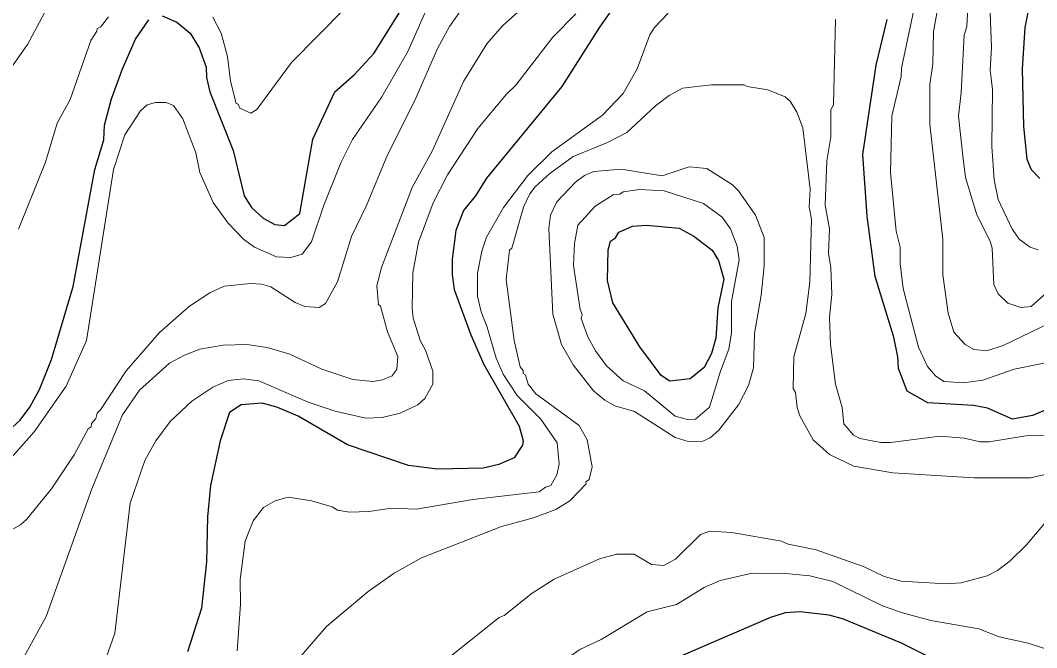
# Model space of a CAD drawing. Extents: x 598.3 to 623.2, y 6902.2 to 6930.1.
# Drawn here: x 612.859 to 614.303, y 6922.807 to 6923.698 of the extents above; entities that cross this region are included whole.
import ezdxf

# ---------------------------------------------------------------- set-up
doc = ezdxf.new("R2010")
doc.units = 0
doc.header["$LTSCALE"] = 0.032
doc.layers.add('1', color=7, linetype='Continuous', lineweight=25)
doc.layers.add('2', color=7, linetype='Continuous', lineweight=13)

msp = doc.modelspace()

# ---------------------------------------------------------------- linework, layer by layer
at = {"layer": '1'}
for points in [[(614.0626, 6924.1899), (614.0833, 6924.1843), (614.1254, 6924.1631), (614.1636, 6924.131), (614.2266, 6924.0492), (614.2433, 6924.023), (614.2729, 6923.9603), (614.2877, 6923.8966), (614.2941, 6923.7947), (614.291, 6923.7725), (614.2909, 6923.7088), (614.2868, 6923.6877), (614.2829, 6923.6288), (614.2845, 6923.5469), (614.2894, 6923.5007), (614.2954, 6923.4861), (614.3081, 6923.4729)], [(613.0605, 6923.7042), (613.0815, 6923.6953), (613.1003, 6923.6796), (613.1131, 6923.6589), (613.1234, 6923.6311), (613.1237, 6923.6165), (613.1284, 6923.5961), (613.1617, 6923.5129), (613.1774, 6923.4485), (613.1878, 6923.432), (613.204, 6923.4167), (613.221, 6923.4079), (613.2347, 6923.4065), (613.2563, 6923.4234), (613.275, 6923.5291), (613.3062, 6923.5961), (613.3336, 6923.6204), (613.3613, 6923.6506), (613.4354, 6923.7693)], [(613.7277, 6923.7531), (613.6823, 6923.6883), (613.6287, 6923.6039), (613.5217, 6923.4736), (613.5057, 6923.4484), (613.4889, 6923.4277), (613.478, 6923.3992), (613.4726, 6923.3585), (613.4726, 6923.3364), (613.4758, 6923.3154), (613.4991, 6923.2512), (613.5178, 6923.2088), (613.568, 6923.1214), (613.5736, 6923.1002), (613.5729, 6923.0944), (613.5607, 6923.0761), (613.539, 6923.067), (613.5167, 6923.0615), (613.4519, 6923.06), (613.4105, 6923.0655), (613.3241, 6923.0949), (613.2539, 6923.1356), (613.2237, 6923.1482), (613.2029, 6923.1538), (613.173, 6923.1514), (613.1562, 6923.1409), (613.143, 6923.1004), (613.1292, 6923.0369), (613.1252, 6922.9923), (613.1236, 6922.9284), (613.1164, 6922.8627), (613.0966, 6922.8006)], [(612.8425, 6923.1146), (612.8591, 6923.13), (612.8728, 6923.1484), (612.8864, 6923.1732), (612.9032, 6923.2162), (612.9343, 6923.3196), (612.965, 6923.486), (612.9779, 6923.5278), (612.9788, 6923.5491), (612.9888, 6923.5864), (613.0043, 6923.6291), (613.0229, 6923.6712), (613.0417, 6923.6983)], [(614.363, 6923.1641), (614.2977, 6923.1362), (614.2692, 6923.1314), (614.2335, 6923.1467), (614.2135, 6923.1505), (614.1487, 6923.1546), (614.1193, 6923.1708), (614.1071, 6923.2031), (614.1063, 6923.2196), (614.1002, 6923.2479), (614.0739, 6923.3338), (614.0626, 6923.4196), (614.0562, 6923.5074), (614.0754, 6923.6339), (614.091, 6923.6992)], [(614.1568, 6922.7902), (614.1115, 6922.8129), (614.0289, 6922.8469), (614.0085, 6922.8528), (613.9668, 6922.8575), (613.946, 6922.8559), (613.925, 6922.8494), (613.6976, 6922.7512)]]:
    msp.add_lwpolyline(points, dxfattribs=at)
msp.add_lwpolyline([(613.7012, 6923.2965), (613.6935, 6923.3283), (613.6943, 6923.372), (613.698, 6923.3842), (613.7051, 6923.3889), (613.7095, 6923.3969), (613.7289, 6923.4054), (613.7491, 6923.407), (613.7952, 6923.4024), (613.8163, 6923.3911), (613.8424, 6923.3715), (613.8512, 6923.3565), (613.8587, 6923.3303), (613.8505, 6923.2895), (613.8473, 6923.2461), (613.8413, 6923.2243), (613.8307, 6923.2047), (613.8108, 6923.1887), (613.782, 6923.1854), (613.7699, 6923.1933), (613.7393, 6923.234)], close=True, dxfattribs=at)
at = {"layer": '2'}
for points in [[(613.1207, 6923.8767), (613.0925, 6923.8864), (613.0619, 6923.9091), (613.0491, 6923.9139), (613.0406, 6923.9139), (613.017, 6923.9003), (612.9967, 6923.8825), (612.9614, 6923.8349), (612.8693, 6923.6636), (612.8331, 6923.6123)], [(612.8247, 6922.9618), (612.8592, 6922.981), (612.868, 6922.9888), (612.9033, 6923.0322), (612.9357, 6923.0807), (612.9554, 6923.1173), (612.9598, 6923.1204), (612.9601, 6923.1251), (612.9662, 6923.1323), (612.9682, 6923.1399), (612.9731, 6923.1443), (613.0095, 6923.1999), (613.0571, 6923.2541), (613.0996, 6923.2916), (613.1282, 6923.3107), (613.1489, 6923.3203), (613.1861, 6923.3238), (613.2016, 6923.323), (613.2149, 6923.319), (613.2499, 6923.2971), (613.2634, 6923.2913), (613.2837, 6923.2897), (613.293, 6923.2957), (613.3096, 6923.3265), (613.3295, 6923.3908), (613.3508, 6923.4349), (613.3809, 6923.5065), (613.4196, 6923.5839), (613.4517, 6923.6579), (613.4692, 6923.6889), (613.5303, 6923.7763)], [(614.2075, 6923.7518), (614.2043, 6923.6891), (614.2003, 6923.6767), (614.1961, 6923.5952), (614.1921, 6923.5618), (614.1986, 6923.5054), (614.2021, 6923.4747), (614.2183, 6923.4213), (614.2373, 6923.384), (614.2402, 6923.374), (614.2424, 6923.3224), (614.2489, 6923.3091), (614.2623, 6923.2959), (614.2807, 6923.2898), (614.2957, 6923.2915), (614.3388, 6923.3296)], [(613.1328, 6923.7021), (613.1447, 6923.6798), (613.1535, 6923.6463), (613.1578, 6923.6115), (613.1656, 6923.5798), (613.1689, 6923.5785), (613.1711, 6923.573), (613.1865, 6923.5659), (613.1952, 6923.5712), (613.2444, 6923.6381), (613.3201, 6923.7145)], [(614.349, 6923.2807), (614.2559, 6923.2358), (614.2326, 6923.2283), (614.2142, 6923.23), (614.2017, 6923.2374), (614.1855, 6923.2546), (614.1775, 6923.282), (614.1701, 6923.3361), (614.1702, 6923.3871), (614.1516, 6923.5504), (614.1517, 6923.6065), (614.1557, 6923.636), (614.1566, 6923.6818), (614.1629, 6923.7154)], [(612.8388, 6923.0681), (612.879, 6923.1131), (612.9244, 6923.1781), (612.9529, 6923.2431), (612.9916, 6923.4857), (613.0074, 6923.5351), (613.03, 6923.5692), (613.0395, 6923.5778), (613.0513, 6923.5813), (613.0664, 6923.5813), (613.0769, 6923.5768), (613.09, 6923.5577), (613.1083, 6923.5098), (613.1142, 6923.4815), (613.1331, 6923.439), (613.1545, 6923.4095), (613.1767, 6923.3865), (613.1919, 6923.3754), (613.2233, 6923.362), (613.2437, 6923.3611), (613.2594, 6923.3657), (613.2729, 6923.383), (613.2902, 6923.4353), (613.3145, 6923.4952), (613.3313, 6923.5287), (613.3728, 6923.5891), (613.4099, 6923.6535), (613.4339, 6923.7081)], [(612.8563, 6923.4013), (612.8949, 6923.4964), (612.9114, 6923.5519), (612.9297, 6923.5854), (612.9595, 6923.6692), (612.968, 6923.6822), (612.9683, 6923.6862), (612.9728, 6923.688), (612.9843, 6923.7027)], [(613.5709, 6923.7136), (613.5441, 6923.69), (613.5219, 6923.6646), (613.4889, 6923.6109), (613.4447, 6923.5127), (613.4159, 6923.4601), (613.3723, 6923.3469), (613.3657, 6923.3208), (613.3681, 6923.2941), (613.3707, 6923.2916), (613.3807, 6923.2552), (613.3955, 6923.2202), (613.394, 6923.2021), (613.3875, 6923.1929), (613.374, 6923.1869), (613.3606, 6923.1846), (613.3318, 6923.1875), (613.2877, 6923.2021), (613.242, 6923.2236), (613.2097, 6923.2331), (613.1809, 6923.2371), (613.1473, 6923.2363), (613.1142, 6923.2308), (613.0922, 6923.2222), (613.0713, 6923.2108), (613.0283, 6923.1726), (613.0045, 6923.1374), (612.9608, 6923.0322), (612.896, 6922.8509), (612.8611, 6922.7877)], [(612.9782, 6922.784), (612.9933, 6922.8271), (613.0153, 6923.0119), (613.036, 6923.0726), (613.0516, 6923.1003), (613.0719, 6923.1281), (613.103, 6923.1566), (613.1327, 6923.1769), (613.1544, 6923.1861), (613.1764, 6923.1886), (613.1981, 6923.1857), (613.2683, 6923.1552), (613.3065, 6923.1424), (613.35, 6923.1328), (613.3735, 6923.1336), (613.3989, 6923.1397), (613.4242, 6923.1518), (613.434, 6923.1607), (613.4455, 6923.1807), (613.4451, 6923.1992), (613.4348, 6923.229), (613.4276, 6923.2422), (613.4175, 6923.2746), (613.4158, 6923.2891), (613.4167, 6923.3389), (613.425, 6923.3827), (613.4456, 6923.4385), (613.4663, 6923.4782), (613.5091, 6923.5442), (613.5498, 6923.5928), (613.5631, 6923.6056), (613.6159, 6923.6737), (613.6485, 6923.7072)], [(613.7797, 6923.7079), (613.7605, 6923.6878)], [(614.1289, 6923.7126), (614.1112, 6923.6298), (614.111, 6923.6179), (614.0974, 6923.5615), (614.0959, 6923.4818), (614.1039, 6923.3983), (614.1095, 6923.3756), (614.1096, 6923.3523), (614.1136, 6923.3167), (614.1353, 6923.2337), (614.1483, 6923.2061), (614.1597, 6923.1927), (614.1716, 6923.1845), (614.1992, 6923.183), (614.2268, 6923.1867), (614.2712, 6923.2023), (614.3278, 6923.2136)], [(614.2374, 6923.7087), (614.2391, 6923.6594), (614.2375, 6923.6272), (614.2406, 6923.5996), (614.2398, 6923.5184), (614.2431, 6923.4711), (614.2489, 6923.4431), (614.2685, 6923.401), (614.2792, 6923.3865), (614.2941, 6923.3756), (614.3055, 6923.3716)], [(613.7605, 6923.6878), (613.7535, 6923.677), (613.7358, 6923.6287), (613.7159, 6923.5939), (613.6863, 6923.5631), (613.6146, 6923.5111), (613.5801, 6923.4775), (613.5458, 6923.4317), (613.5216, 6923.3897), (613.5151, 6923.3698), (613.509, 6923.3386), (613.509, 6923.3058), (613.514, 6923.2839), (613.5227, 6923.2621), (613.5353, 6923.2179), (613.5451, 6923.195), (613.5651, 6923.1646), (613.5987, 6923.131), (613.6219, 6923.0977), (613.6246, 6923.0675), (613.6215, 6923.0521), (613.6129, 6923.037), (613.6053, 6923.0347), (613.5963, 6923.0282), (613.5022, 6923.017), (613.4221, 6923.0033), (613.3864, 6923.0048), (613.3542, 6922.9999), (613.327, 6922.999), (613.3098, 6923.0017), (613.3024, 6923.0065), (613.2731, 6923.0152), (613.2396, 6923.0202), (613.2211, 6923.0151), (613.2046, 6923.0055), (613.1898, 6922.9868), (613.1786, 6922.9577), (613.1714, 6922.9034), (613.1721, 6922.8677), (613.1673, 6922.8019)], [(614.3298, 6923.1086), (614.2882, 6923.1077), (614.2359, 6923.0988), (614.223, 6923.0988), (614.2005, 6923.1044), (614.1656, 6923.1069), (614.0956, 6923.098), (614.0819, 6923.0981), (614.0521, 6923.1037), (614.0432, 6923.1084), (614.0295, 6923.1248), (614.0268, 6923.1479), (614.0173, 6923.1811), (614.0102, 6923.2375), (614.0092, 6923.2763), (614.0124, 6923.3082), (614.0108, 6923.3467), (614.0076, 6923.3669), (614.0091, 6923.4018), (614.0028, 6923.4353), (614.0051, 6923.4984), (614.0108, 6923.5324), (614.0109, 6923.5704), (614.0148, 6923.5781), (614.0173, 6923.6989)], [(613.2549, 6922.7914), (613.2944, 6922.8366), (613.3535, 6922.8866), (613.3905, 6922.9124), (613.4294, 6922.9343), (613.5429, 6922.9789), (613.5885, 6922.9911), (613.6201, 6923.003), (613.6398, 6923.0152), (613.6633, 6923.0394), (613.6629, 6923.042), (613.6675, 6923.0454), (613.6716, 6923.0634), (613.6647, 6923.102), (613.6532, 6923.122), (613.5919, 6923.1672), (613.5806, 6923.1808), (613.5769, 6923.1942), (613.5739, 6923.1959), (613.5736, 6923.2004), (613.5693, 6923.2056), (613.5607, 6923.2431), (613.5495, 6923.3297), (613.5543, 6923.3712), (613.5574, 6923.3743), (613.5743, 6923.4323), (613.5831, 6923.4512), (613.5905, 6923.4613), (613.6114, 6923.4804), (613.6447, 6923.5042), (613.6933, 6923.5244), (613.7209, 6923.5385), (613.7618, 6923.5765), (613.781, 6923.5909), (613.8001, 6923.6013), (613.8413, 6923.6063), (613.8877, 6923.6063), (613.8921, 6923.6038), (613.9215, 6923.5991), (613.9459, 6923.5893), (613.9532, 6923.5832), (613.9627, 6923.5672), (613.9712, 6923.5453), (613.9816, 6923.458), (613.98, 6923.4323), (613.9832, 6923.4155), (613.9809, 6923.3257), (613.9753, 6923.2812), (613.9581, 6923.2199), (613.9574, 6923.1749), (613.9605, 6923.1689), (613.963, 6923.1476), (613.967, 6923.136), (613.9858, 6923.1019), (614.0089, 6923.0811), (614.0438, 6923.0646), (614.0992, 6923.0549), (614.2143, 6923.0478), (614.2944, 6923.0478), (614.3573, 6923.0623)], [(614.3249, 6922.9951), (614.289, 6922.9528), (614.2656, 6922.9298), (614.2476, 6922.9163), (614.2329, 6922.9086), (614.196, 6922.8989), (614.175, 6922.8972), (614.111, 6922.9013), (614.0869, 6922.9078), (614.0583, 6922.9215), (613.99, 6922.9457), (613.9502, 6922.9536), (613.9407, 6922.9579), (613.8702, 6922.97), (613.839, 6922.9723), (613.8255, 6922.9675), (613.79, 6922.9322), (613.7738, 6922.9235), (613.7561, 6922.9249), (613.7312, 6922.9392), (613.7062, 6922.9392), (613.6821, 6922.9328), (613.6179, 6922.9039), (613.5864, 6922.8841), (613.5467, 6922.8525), (613.5397, 6922.8494), (613.4601, 6922.7861)], [(613.43, 6922.6661), (613.4828, 6922.6987), (613.5205, 6922.7155), (613.5567, 6922.7474), (613.6204, 6922.7805), (613.6544, 6922.8039), (613.6844, 6922.8181), (613.7499, 6922.8574), (613.7916, 6922.8678), (613.8309, 6922.8922), (613.8538, 6922.902), (613.8989, 6922.9125), (613.9515, 6922.9117), (613.9811, 6922.9086), (614.0138, 6922.9005), (614.0845, 6922.8661), (614.1128, 6922.8559), (614.1531, 6922.8454), (614.221, 6922.8333), (614.2502, 6922.822), (614.2915, 6922.8129), (614.3583, 6922.7913)]]:
    msp.add_lwpolyline(points, dxfattribs=at)
for points in [[(613.8346, 6923.4874), (613.8096, 6923.4897), (613.7712, 6923.4768), (613.7129, 6923.4865), (613.674, 6923.4832), (613.6609, 6923.4774), (613.6481, 6923.4678), (613.6213, 6923.4401), (613.6126, 6923.421), (613.6102, 6923.4021), (613.6158, 6923.2802), (613.6282, 6923.2375), (613.6445, 6923.2085), (613.6734, 6923.1714), (613.6895, 6923.158), (613.7038, 6923.1503), (613.7318, 6923.1419), (613.7896, 6923.105), (613.8082, 6923.0996), (613.8288, 6923.0999), (613.8394, 6923.1046), (613.8518, 6923.1155), (613.8799, 6923.1516), (613.894, 6923.1792), (613.9008, 6923.2043), (613.9024, 6923.2528), (613.912, 6923.3074), (613.9161, 6923.3492), (613.916, 6923.3891), (613.9039, 6923.4209), (613.8795, 6923.4557), (613.8712, 6923.4642)], [(613.6758, 6923.4339), (613.7018, 6923.4501), (613.7112, 6923.4509), (613.7156, 6923.4541), (613.7392, 6923.4574), (613.7742, 6923.4558), (613.8298, 6923.4378), (613.8566, 6923.4181), (613.8682, 6923.4018), (613.878, 6923.3772), (613.8804, 6923.3576), (613.8698, 6923.2986), (613.8699, 6923.254), (613.866, 6923.2305), (613.8542, 6923.1992), (613.8386, 6923.1484), (613.8184, 6923.1314), (613.8084, 6923.1304), (613.7896, 6923.1357), (613.7459, 6923.1713), (613.7159, 6923.1858), (613.6922, 6923.2069), (613.6766, 6923.2281), (613.6657, 6923.2482), (613.6563, 6923.2741), (613.6577, 6923.2801), (613.6547, 6923.2869), (613.645, 6923.3497), (613.6466, 6923.381), (613.6513, 6923.4069)]]:
    msp.add_lwpolyline(points, close=True, dxfattribs=at)

doc.saveas('drawing.dxf')
